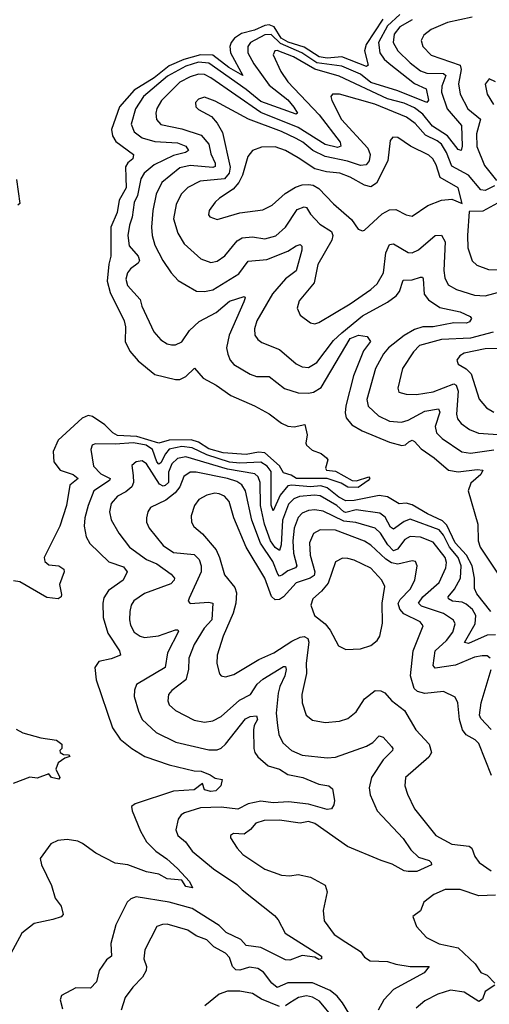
# Model space of a CAD drawing. Extents: x 1954683 to 2060285, y 904798 to 1016299.
# Tile 380 of 472: x 2014005 to 2016266, y 1003863 to 1008604. Entities that reach past the tile are written whole.
import ezdxf

# ---------------------------------------------------------------- set-up
doc = ezdxf.new("R2010")
doc.units = 0

msp = doc.modelspace()

# ---------------------------------------------------------------- linework, layer by layer
at = {"layer": '0CON10XD'}
for points in [[(2015752.5, 1008607.5), (2015672.7, 1008485), (2015664.8, 1008455), (2015683.1, 1008385), (2015675, 1008379.6), (2015556.3, 1008426.3), (2015485, 1008419.7), (2015445.9, 1008425), (2015375, 1008472.5), (2015296.9, 1008496.9), (2015262.9, 1008515), (2015230.1, 1008570.1), (2015205, 1008579.4), (2015185, 1008576), (2015135, 1008553.4), (2015072.1, 1008537.9), (2015039.1, 1008515), (2015023.3, 1008495), (2015017.2, 1008475), (2015019.2, 1008445), (2015079.2, 1008335), (2015010.8, 1008375), (2014935, 1008433.1), (2014875, 1008436), (2014795, 1008412.2), (2014725, 1008382.1), (2014652.4, 1008325), (2014556.1, 1008265), (2014484.5, 1008185), (2014447.4, 1008075), (2014451.2, 1008045), (2014467.2, 1008017.2), (2014551.9, 1007955), (2014548.9, 1007935), (2014525, 1007914.6), (2014514.1, 1007895.9), (2014515.8, 1007845), (2014516.6, 1007795), (2014484.2, 1007735), (2014474.2, 1007675.8), (2014442.8, 1007605), (2014443.6, 1007465), (2014433.3, 1007426.7), (2014426.3, 1007345), (2014440.9, 1007290.9), (2014508.1, 1007155), (2014513.6, 1007125), (2014513.2, 1007055), (2014535, 1007007.8), (2014575, 1006962.1), (2014655, 1006896.1), (2014755, 1006871.1), (2014775, 1006871.5), (2014804.1, 1006885.9), (2014845.7, 1006925.7), (2014888.5, 1006878.5), (2014950, 1006845), (2015020.8, 1006795), (2015135.7, 1006745.7), (2015205, 1006706.7), (2015265, 1006661.2), (2015295, 1006646.9), (2015325.6, 1006644.4), (2015377.5, 1006655), (2015389.4, 1006605), (2015382, 1006565), (2015386, 1006555), (2015412.2, 1006532.2), (2015456.7, 1006515), (2015482.5, 1006495), (2015487.5, 1006485), (2015477.5, 1006445), (2015482.5, 1006435), (2015525, 1006430), (2015605, 1006384.6), (2015626, 1006384), (2015685, 1006403.3), (2015691.2, 1006395), (2015682, 1006385), (2015635, 1006352.4), (2015585, 1006353.9), (2015552.3, 1006372.2), (2015484.3, 1006394.3), (2015337.8, 1006395), (2015311.2, 1006411.2), (2015275, 1006422.4), (2015256.3, 1006456.3), (2015185, 1006518.5), (2015155, 1006522.1), (2015095, 1006510.5), (2014985, 1006518), (2014915, 1006538.2), (2014865, 1006570.2), (2014830.6, 1006580.6), (2014725, 1006579.5), (2014675, 1006564.8), (2014568, 1006598), (2014475, 1006602.3), (2014452.4, 1006615), (2014415, 1006653.3), (2014355, 1006693.8), (2014335, 1006698.7), (2014305.3, 1006685), (2014190.3, 1006579.7), (2014165.8, 1006525), (2014168.9, 1006475), (2014200, 1006435), (2014262.2, 1006415), (2014286.5, 1006395), (2014246.4, 1006363.6), (2014230.8, 1006265), (2014198, 1006165), (2014122.2, 1006015), (2014126.5, 1005995), (2014145, 1005980), (2014193.3, 1005975), (2014217.9, 1005957.9), (2014218.6, 1005945), (2014196.5, 1005885), (2014205.6, 1005835.6), (2014203.8, 1005825), (2014190, 1005815), (2014135, 1005822.2), (2014005, 1005897.8), (2013975, 1005901.8)], [(2015835, 1008629.8), (2015775.4, 1008575), (2015732.8, 1008495), (2015738.7, 1008445), (2015759.3, 1008415), (2015783.3, 1008393.3), (2015905, 1008297), (2015961.8, 1008271.8), (2015973.6, 1008216.4), (2015965, 1008205.5), (2015825, 1008262), (2015695, 1008301.6), (2015645, 1008341.4), (2015555, 1008380.9), (2015435, 1008397.2), (2015363.5, 1008445), (2015260.2, 1008490.2), (2015215, 1008532.8), (2015185, 1008531.3), (2015115.8, 1008495), (2015102.5, 1008475), (2015103.3, 1008445), (2015131.9, 1008391.9), (2015205, 1008288.9), (2015295, 1008218.4), (2015325, 1008183.8), (2015341.9, 1008155), (2015335, 1008150), (2015165, 1008210.1), (2015095, 1008268.1), (2014915, 1008395.4), (2014865, 1008399.5), (2014805, 1008381.2), (2014717.1, 1008332.9), (2014600.2, 1008235), (2014563, 1008175), (2014541.7, 1008101.7), (2014555.2, 1008065.2), (2014594.5, 1008035), (2014655, 1008018.3), (2014765, 1008011.7), (2014803.8, 1007995), (2014817.8, 1007975), (2014802.9, 1007965), (2014745, 1007950), (2014652.9, 1007905), (2014604.7, 1007865), (2014587.8, 1007837.8), (2014571.9, 1007758.1), (2014555.6, 1007724.4), (2014546.4, 1007653.6), (2014532.7, 1007615), (2014524.7, 1007565), (2014531.6, 1007515), (2014574.7, 1007465), (2014580.9, 1007445), (2014575, 1007432.1), (2014537.5, 1007405), (2014523.2, 1007385), (2014516, 1007355), (2014523.3, 1007325), (2014585, 1007257.1), (2014592.5, 1007225), (2014650.8, 1007100.8), (2014685, 1007063.3), (2014713.9, 1007043.9), (2014735, 1007038.2), (2014755, 1007038.2), (2014785, 1007053.1), (2014822.6, 1007107.4), (2014868.7, 1007151.3), (2014951.1, 1007195), (2015015, 1007248.4), (2015085, 1007271.2), (2015090, 1007265), (2015084.4, 1007245), (2015013.3, 1007085), (2015000.3, 1007025), (2015006.6, 1006993.4), (2015017.3, 1006965), (2015035, 1006944.5), (2015115, 1006896.8), (2015145, 1006886.1), (2015205, 1006885.4), (2015279.1, 1006829.1), (2015345, 1006808.1), (2015395, 1006805.3), (2015418.5, 1006811.5), (2015456.1, 1006833.9), (2015595, 1007068.7), (2015635.3, 1007085.3), (2015678.2, 1007078.2), (2015694, 1007055), (2015660.2, 1007009.8), (2015611.2, 1006888.8), (2015575.2, 1006745), (2015571.9, 1006711.9), (2015576.6, 1006686.6), (2015603.8, 1006653.8), (2015654.3, 1006624.3), (2015785, 1006569.3), (2015845, 1006553.8), (2015862.2, 1006557.8), (2015878.3, 1006571.8), (2015895, 1006580), (2015905, 1006573.5), (2015937.4, 1006537.4), (2016000.5, 1006495), (2016068.6, 1006435), (2016115, 1006427.6), (2016207.6, 1006437.6), (2016234, 1006435), (2016224.5, 1006415), (2016177.4, 1006372.6), (2016163.2, 1006335), (2016210, 1006175), (2016212.4, 1006095), (2016221.4, 1006065), (2016330.3, 1005900.3)], [(2015895, 1008604.5), (2015835, 1008569.8), (2015808, 1008535), (2015803, 1008495), (2015825.3, 1008455), (2015885, 1008396.7), (2015935, 1008358.9), (2015965, 1008347.7), (2016045, 1008345.4), (2016056.1, 1008336.1), (2016037.5, 1008285), (2016036, 1008255), (2016062.3, 1008175), (2016132.3, 1008095), (2016135.2, 1007994.8), (2016130, 1007975), (2016115, 1007979.6), (2016064.8, 1008045), (2015991.5, 1008091.5), (2015945, 1008148.7), (2015905, 1008179.6), (2015855, 1008202.4), (2015775, 1008223.9), (2015542.3, 1008332.3), (2015425, 1008366.9), (2015322.8, 1008425), (2015245, 1008456.2), (2015232.5, 1008455), (2015224.6, 1008435.4), (2015261.2, 1008355), (2015295.2, 1008305.2), (2015446.4, 1008146.4), (2015547.1, 1008015), (2015550.5, 1007995), (2015535, 1007989.5), (2015475, 1008002.8), (2015345.3, 1008085), (2015165, 1008157.6), (2014924.9, 1008324.9), (2014895, 1008340.2), (2014865, 1008342.7), (2014825, 1008329.8), (2014775, 1008303.9), (2014686.7, 1008215), (2014665, 1008176.9), (2014659.7, 1008155), (2014663.4, 1008123.4), (2014685, 1008099.1), (2014785, 1008079.4), (2014878.2, 1008048.2), (2014915.1, 1008005.1), (2014925, 1007958.9), (2014946.3, 1007913.7), (2014945, 1007897.1), (2014935, 1007892.5), (2014825, 1007902.3), (2014775, 1007890.8), (2014689.6, 1007820.4), (2014662.3, 1007765), (2014646.2, 1007685), (2014638.9, 1007605), (2014642.2, 1007565), (2014655, 1007518), (2014694.2, 1007444.2), (2014734.7, 1007384.7), (2014768.3, 1007348.3), (2014806.4, 1007326.4), (2014856.7, 1007296.7), (2014895, 1007295.3), (2014935, 1007304.1), (2015060.2, 1007379.8), (2015105, 1007441.1), (2015195, 1007449.2), (2015295, 1007490), (2015335, 1007516.2), (2015355, 1007522.5), (2015363.2, 1007513.2), (2015362.7, 1007495), (2015335.8, 1007395), (2015285, 1007355.9), (2015222.3, 1007285), (2015146.6, 1007155), (2015135.4, 1007115.4), (2015137.3, 1007085), (2015150.6, 1007065), (2015170.2, 1007050.2), (2015255, 1007015.4), (2015335, 1006946.9), (2015365, 1006933.3), (2015395, 1006930), (2015435, 1006952.9), (2015515, 1007058.8), (2015555, 1007096.8), (2015655, 1007179.1), (2015775.4, 1007244.6), (2015816.8, 1007275), (2015833.6, 1007295), (2015850.7, 1007349.3), (2015895, 1007351.2), (2015935, 1007364.4), (2015944.2, 1007364.2), (2015947.3, 1007357.3), (2015952.5, 1007282.5), (2015972.9, 1007255), (2016028.2, 1007218.2), (2016125, 1007198), (2016172.9, 1007175), (2016180, 1007165), (2016170.4, 1007149.6), (2016156.4, 1007143.6), (2016095.3, 1007145.3), (2015995, 1007125.7), (2015945.1, 1007124.9), (2015905, 1007113.2), (2015855, 1007083.9), (2015780.9, 1007025), (2015756.7, 1006995), (2015717.7, 1006925), (2015675.3, 1006775), (2015682.9, 1006742.9), (2015732.5, 1006697.5), (2015785, 1006670.8), (2015843.3, 1006666.7), (2015875, 1006675.8), (2015955, 1006718.9), (2016020.7, 1006730.7), (2016026.7, 1006715), (2016005.2, 1006645), (2016011.1, 1006615), (2016038.2, 1006588.2), (2016132.8, 1006522.8), (2016175, 1006516.2), (2016287.1, 1006532.9)], [(2016183.3, 1008616.7), (2016065, 1008590.2), (2015985, 1008556.8), (2015950.4, 1008529.6), (2015937.3, 1008505), (2015945.4, 1008475), (2015985, 1008433.5), (2016125.6, 1008385), (2016130.6, 1008365), (2016118.1, 1008295), (2016124.8, 1008245), (2016162.2, 1008175), (2016223.8, 1008125), (2016204.8, 1008055), (2016206.4, 1007993.6), (2016242.9, 1007902.9), (2016299.6, 1007829.6)], [(2016295, 1008305.8), (2016265, 1008320), (2016246.1, 1008293.9), (2016255.5, 1008245), (2016286.2, 1008196.2)], [(2016290.9, 1007805), (2016245, 1007782), (2016225, 1007785.3), (2016165, 1007856.4), (2016085, 1007898.6), (2016059.4, 1007965), (2016035, 1008005.2), (2016015, 1008021), (2015958.1, 1008048.1), (2015908.4, 1008105), (2015867.8, 1008135), (2015715, 1008197.2), (2015545, 1008246.2), (2015510, 1008245), (2015502.9, 1008235), (2015506.9, 1008215), (2015554.5, 1008124.5), (2015681.4, 1007985), (2015692.5, 1007955), (2015687.4, 1007925), (2015672.5, 1007905), (2015645, 1007902.4), (2015583.4, 1007923.4), (2015475, 1007945.7), (2015416.7, 1007975), (2015367.4, 1008015), (2015335, 1008032.7), (2015265, 1008065.7), (2015106.2, 1008126.2), (2014945, 1008212.1), (2014895, 1008230.6), (2014865, 1008222.5), (2014850.8, 1008205), (2014852.5, 1008185), (2014865, 1008171.9), (2014928.6, 1008138.6), (2014956.2, 1008106.2), (2014981.4, 1008061.4), (2015018.1, 1007895), (2015014, 1007865), (2014991.5, 1007838.5), (2014873.7, 1007826.3), (2014815, 1007796.7), (2014782.3, 1007765), (2014757.5, 1007715), (2014745.3, 1007645), (2014766.2, 1007576.2), (2014797.1, 1007525), (2014877.3, 1007452.7), (2014925, 1007434.6), (2014955, 1007441.5), (2014992.4, 1007467.6), (2015051.3, 1007538.7), (2015076.3, 1007553.7), (2015125, 1007558.6), (2015185, 1007549.7), (2015237.1, 1007562.9), (2015284.8, 1007605.2), (2015340.3, 1007689.7), (2015375, 1007703.9), (2015385, 1007699.6), (2015405, 1007668.2), (2015449.6, 1007619.6), (2015505.2, 1007585.2), (2015512.4, 1007565), (2015507, 1007543), (2015440.9, 1007425), (2015422.6, 1007337.4), (2015349.7, 1007250.3), (2015340.8, 1007215), (2015355, 1007181.2), (2015405, 1007144.2), (2015425, 1007140), (2015445, 1007145.6), (2015595, 1007235.9), (2015695.2, 1007304.8), (2015725, 1007332.1), (2015756.7, 1007385), (2015767.9, 1007482.1), (2015785, 1007521.8), (2015805, 1007524.7), (2015875, 1007482.9), (2015895, 1007481.2), (2015925, 1007496.8), (2016005, 1007564.5), (2016035, 1007566.9), (2016052.5, 1007535), (2016046.8, 1007396.8), (2016051, 1007361), (2016067.6, 1007327.6), (2016107.1, 1007305), (2016195, 1007278.4), (2016245, 1007274.2), (2016395, 1007314.3)], [(2015655, 1007588), (2015665, 1007590.8), (2015750.5, 1007669.5), (2015785, 1007688.2), (2015815, 1007690), (2015865, 1007664.4), (2015895, 1007658.1), (2015970.3, 1007709.7), (2016035, 1007735.5), (2016085, 1007739.4), (2016135, 1007720), (2016115.7, 1007795), (2016028.5, 1007845), (2016009.4, 1007905), (2015993.2, 1007935), (2015975, 1007951.3), (2015885.9, 1007995.9), (2015825, 1008037.8), (2015801.3, 1008038.7), (2015787.9, 1008022.1), (2015776.6, 1007925), (2015722, 1007818), (2015695, 1007800), (2015665, 1007807.8), (2015595, 1007846.7), (2015545.8, 1007865), (2015481.3, 1007871.3), (2015425, 1007886.7), (2015345, 1007939.3), (2015285, 1007973.8), (2015235, 1007991.5), (2015169.2, 1007990.8), (2015125, 1007974.4), (2015103.2, 1007945), (2015076.8, 1007855), (2015059, 1007821), (2015031.7, 1007788.3), (2014966, 1007745), (2014946.2, 1007725), (2014916.2, 1007685), (2014913.8, 1007665), (2014920, 1007655), (2014955, 1007642.5), (2015064.5, 1007674.5), (2015175, 1007689.2), (2015219.5, 1007710.5), (2015283, 1007767), (2015332.4, 1007797.6), (2015365, 1007809.6), (2015395, 1007811.3), (2015417.4, 1007807.4), (2015445, 1007790.9), (2015515, 1007717.5), (2015601.6, 1007641.6), (2015635, 1007596.2), (2015655, 1007588)], [(2013989.5, 1007835), (2014005, 1007720), (2013995, 1007710.8)], [(2016305, 1007721.6), (2016235, 1007682.7), (2016169.3, 1007680.7), (2016160.4, 1007565), (2016162.1, 1007505), (2016183.1, 1007443.1), (2016205, 1007421.9), (2016262.2, 1007402.2), (2016345, 1007397.6)], [(2016285, 1007099.7), (2016175, 1007071.4), (2016035.9, 1007064.1), (2015930, 1007035), (2015900.5, 1007005), (2015847.5, 1006925), (2015825, 1006830), (2015830.7, 1006810.7), (2015865, 1006801.5), (2015915, 1006799.4), (2015995, 1006812.4), (2016095, 1006850.7), (2016106.1, 1006845), (2016116, 1006816), (2016107.9, 1006705), (2016112.7, 1006682.7), (2016129.9, 1006659.9), (2016171, 1006631), (2016213.1, 1006613.1), (2016355, 1006604)], [(2016315, 1007021.4), (2016245, 1007019.3), (2016145, 1006998.2), (2016124.2, 1006985), (2016110, 1006965), (2016115.8, 1006945), (2016155, 1006923.6), (2016178.6, 1006898.6), (2016217.6, 1006777.6), (2016251.4, 1006735), (2016288, 1006715)], [(2015215.1, 1006344.9), (2015215, 1006429.2), (2015195.8, 1006455), (2015165, 1006473.1), (2015065, 1006469.2), (2015015, 1006474), (2014905, 1006509.2), (2014835, 1006543.1), (2014785, 1006549.4), (2014723.9, 1006536.1), (2014706, 1006514), (2014685, 1006470.5), (2014675, 1006463.3), (2014665, 1006475.3), (2014644, 1006534), (2014613.3, 1006555), (2014553.3, 1006566.7), (2014465, 1006560.4), (2014367.6, 1006562.4), (2014354.2, 1006555), (2014347.1, 1006535), (2014360.4, 1006455), (2014395, 1006418.1), (2014440.8, 1006395), (2014437.5, 1006385), (2014362.4, 1006335), (2014333.8, 1006265), (2014318.4, 1006205), (2014315.4, 1006165), (2014325, 1006113.8), (2014342.6, 1006082.6), (2014434.2, 1005994.2), (2014505, 1005969.2), (2014522.5, 1005945), (2014502.7, 1005905), (2014431.5, 1005855), (2014410.4, 1005819.6), (2014404.6, 1005795.4), (2014406.5, 1005725), (2014429.8, 1005649.8), (2014485.5, 1005565), (2014490, 1005545), (2014445, 1005526.9), (2014385.8, 1005514.2), (2014365.9, 1005484.1), (2014372.5, 1005425), (2014451.8, 1005195), (2014489.2, 1005139.2), (2014544.4, 1005094.4), (2014607, 1005057), (2014725, 1005016.2), (2014845, 1004987.4), (2014878.8, 1004985), (2014921.5, 1004968.5), (2014945, 1004951.8), (2014978.8, 1004945), (2014973.3, 1004915), (2014949.4, 1004890.6), (2014925, 1004886.9), (2014894.2, 1004895), (2014884.3, 1004925.7), (2014845, 1004896.2), (2014745, 1004890), (2014561.3, 1004828.7), (2014542.9, 1004815), (2014545.6, 1004795), (2014587, 1004697), (2014615.9, 1004645.9), (2014659.6, 1004599.6), (2014713.8, 1004563.8), (2014765, 1004517.1), (2014822.1, 1004455), (2014835.9, 1004424.1), (2014805, 1004430.8), (2014785, 1004460.6), (2014715, 1004467.1), (2014675, 1004489.2), (2014615, 1004500.4), (2014524.8, 1004534.8), (2014465, 1004542.3), (2014370.9, 1004590.9), (2014307.7, 1004637.8), (2014285, 1004648.2), (2014233.5, 1004656.5), (2014187.5, 1004652.5), (2014154.3, 1004635.7), (2014103.3, 1004565), (2014110, 1004535), (2014158.1, 1004435), (2014175, 1004373.3), (2014203.8, 1004335), (2014213.3, 1004295), (2014205, 1004284.2), (2014165, 1004270.8), (2014075, 1004251.4), (2014015, 1004205.6), (2013928.1, 1004045)], [(2016295, 1005642), (2016255, 1005639.8), (2016165, 1005600.2), (2016146.4, 1005605), (2016197.6, 1005695), (2016200.6, 1005735), (2016185, 1005764.1), (2016155, 1005790.5), (2016135, 1005799.4), (2016089.2, 1005805), (2016068.8, 1005815), (2016067.8, 1005825), (2016097.4, 1005862.6), (2016127, 1005915), (2016130.1, 1005975), (2016115.6, 1006015), (2016073.9, 1006063.9), (2016045, 1006122.7), (2016025, 1006147.8), (2015885, 1006199.8), (2015855, 1006188.7), (2015805, 1006150.8), (2015790.7, 1006160.7), (2015765, 1006209.1), (2015738.3, 1006228.3), (2015625, 1006244.3), (2015575, 1006231.1), (2015565, 1006233.9), (2015532.1, 1006265), (2015451, 1006311), (2015424.5, 1006314.5), (2015351.7, 1006308.3), (2015325, 1006297.7), (2015298.2, 1006271.8), (2015269.2, 1006195), (2015264.1, 1006075.9), (2015255, 1006048.7), (2015235, 1006062.6), (2015211.9, 1006095), (2015182.9, 1006175), (2015164.4, 1006265), (2015162.7, 1006375), (2015152.7, 1006402.7), (2015136.8, 1006416.8), (2015005, 1006439.5), (2014805, 1006499.3), (2014765, 1006490.8), (2014736.9, 1006465), (2014720.6, 1006425), (2014720.7, 1006375), (2014705, 1006361.4), (2014695, 1006358.8), (2014678.3, 1006368.3), (2014615, 1006466.2), (2014595, 1006480.4), (2014565, 1006475.5), (2014545, 1006458), (2014550.7, 1006409.3), (2014552.7, 1006375), (2014544.3, 1006355), (2014515, 1006330.2), (2014475, 1006310), (2014445.4, 1006275), (2014436.8, 1006235), (2014445.8, 1006195.8), (2014481.2, 1006131.2), (2014534, 1006064), (2014615, 1006004.7), (2014665, 1005984.2), (2014734.4, 1005934.4), (2014750.4, 1005915), (2014748.8, 1005905), (2014731.6, 1005888.4), (2014605, 1005841.4), (2014555, 1005805.5), (2014541.8, 1005785), (2014534.7, 1005755), (2014532.9, 1005715), (2014538.8, 1005688.8), (2014555.5, 1005655), (2014584.3, 1005635), (2014605, 1005628.9), (2014672.3, 1005637.7), (2014755, 1005666.2), (2014766.2, 1005666.2), (2014768.6, 1005658.6), (2014717.1, 1005555), (2014704.4, 1005485), (2014567.6, 1005402.4), (2014556.9, 1005375), (2014555.4, 1005345), (2014575.9, 1005275), (2014594.8, 1005234.8), (2014662, 1005172), (2014755.8, 1005125.8), (2014915, 1005088.2), (2014955, 1005088.2), (2014975, 1005096.8), (2014995, 1005115.4), (2015091.8, 1005238.2), (2015115, 1005249.3), (2015145, 1005252.5), (2015150, 1005235), (2015133.9, 1005206.1), (2015130.2, 1005185), (2015131.3, 1005095), (2015136.2, 1005075), (2015150.9, 1005055), (2015201.4, 1005011.4), (2015255.2, 1004995.2), (2015295, 1004970), (2015367.5, 1004955), (2015445, 1004923.1), (2015493.3, 1004915), (2015510.6, 1004900.6), (2015520.5, 1004845), (2015517, 1004823), (2015505.8, 1004804.2), (2015485, 1004800.8), (2015395, 1004827.1), (2015298.4, 1004838.4), (2015225, 1004832.8), (2015165, 1004841.6), (2015105, 1004828.2), (2015055, 1004802.2), (2014975, 1004811.9), (2014875, 1004808.4), (2014798, 1004785), (2014782.9, 1004775), (2014768.1, 1004755), (2014756.8, 1004703.2), (2014766.7, 1004675), (2014802.2, 1004645), (2014835, 1004601.1), (2014937.3, 1004515), (2015050.2, 1004440.3), (2015075, 1004414.6), (2015231.3, 1004291.3), (2015249.6, 1004269.6), (2015282.5, 1004205), (2015458.1, 1004095), (2015457.8, 1004082.2), (2015445, 1004079.4), (2015425, 1004089.2), (2015365, 1004098.6), (2015305, 1004075.8), (2015285, 1004076.9), (2015165, 1004137), (2015095, 1004145.4), (2015068.7, 1004175), (2014998, 1004208), (2014965, 1004241.6), (2014835, 1004324.7), (2014725, 1004354.3), (2014565, 1004380.6), (2014539.1, 1004370.9), (2014522, 1004355), (2014466.9, 1004245), (2014443.5, 1004155), (2014447.1, 1004095), (2014423.1, 1004076.9), (2014387.5, 1004025), (2014375, 1003971.2), (2014345, 1003940.8), (2014275, 1003942.5), (2014206.7, 1003905), (2014198.8, 1003885), (2014210.5, 1003840.5)], [(2016092.7, 1005712.8), (2016044.6, 1005744.6), (2015939.8, 1005779.8), (2015924.7, 1005794.7), (2015946.3, 1005825), (2016025, 1005894.6), (2016056.2, 1005965), (2016059, 1005991), (2016053.2, 1006015), (2015995, 1006088.2), (2015935, 1006112.3), (2015885, 1006115.7), (2015858.2, 1006101.8), (2015823.2, 1006055), (2015805, 1006046.9), (2015776.8, 1006075), (2015742.4, 1006132.4), (2015715.4, 1006155.4), (2015623.8, 1006183.8), (2015565, 1006188.9), (2015465, 1006237.2), (2015425, 1006243.5), (2015395, 1006240.4), (2015365, 1006228.6), (2015345, 1006207.1), (2015326.3, 1006155), (2015319.8, 1006095), (2015323.4, 1006035), (2015339.2, 1005975), (2015332.1, 1005965), (2015295, 1005951.1), (2015270.7, 1005930.7), (2015255, 1005924.7), (2015246.9, 1005935), (2015223.8, 1005995), (2015164.3, 1006084.3), (2015122.7, 1006195), (2015091.7, 1006335), (2015074.6, 1006364.6), (2015050.1, 1006380.1), (2015005, 1006394.5), (2014855, 1006425.9), (2014824.8, 1006425.2), (2014795.3, 1006405), (2014775.6, 1006355), (2014753.3, 1006326.7), (2014709, 1006291), (2014635, 1006255.8), (2014621.1, 1006235), (2014614.4, 1006205), (2014615.5, 1006185), (2014628.2, 1006155), (2014695, 1006072.9), (2014745, 1006038.5), (2014845, 1006028.8), (2014869.2, 1006005), (2014878.1, 1005975), (2014878.4, 1005945), (2014821.1, 1005818.9), (2014815.8, 1005805), (2014825, 1005793.1), (2014915, 1005798.9), (2014934.2, 1005795), (2014930, 1005715), (2014892.5, 1005675), (2014844.7, 1005595), (2014819.8, 1005530.3), (2014816.8, 1005475), (2014805.2, 1005425), (2014736.5, 1005373.5), (2014721.1, 1005355), (2014718.1, 1005325), (2014724.3, 1005305), (2014755, 1005277.5), (2014845, 1005230.8), (2014895, 1005221.8), (2014935, 1005227.5), (2014975, 1005249.6), (2015063, 1005327), (2015115.3, 1005355), (2015147.7, 1005405), (2015175, 1005429.3), (2015275, 1005489.2), (2015285, 1005490), (2015288.2, 1005475), (2015281.2, 1005445), (2015256.9, 1005393.1), (2015249, 1005361), (2015239, 1005265), (2015245.3, 1005205.3), (2015251.7, 1005161.7), (2015272.2, 1005122.2), (2015312.9, 1005085), (2015365, 1005063.2), (2015485, 1005049.6), (2015525, 1005053.4), (2015675, 1005105.3), (2015705.6, 1005124.4), (2015735, 1005155.7), (2015755, 1005148.9), (2015794.5, 1005105), (2015801.1, 1005095), (2015798.9, 1005085), (2015755, 1005040.8), (2015697.7, 1004955), (2015687.7, 1004905), (2015691.9, 1004871.9), (2015725.5, 1004795), (2015850.7, 1004660.7), (2015887.1, 1004607.1), (2015925, 1004572.1), (2015975.8, 1004555), (2015985.8, 1004545), (2015986.7, 1004535), (2015917, 1004503), (2015875, 1004502.3), (2015855, 1004505.3), (2015798.1, 1004538.1), (2015744.5, 1004555.5), (2015582.6, 1004622.6), (2015425, 1004733.8), (2015395, 1004743.2), (2015355, 1004734.8), (2015255, 1004749.3), (2015181.5, 1004748.5), (2015141.4, 1004735), (2015116.4, 1004705), (2015085, 1004682.7), (2015034.5, 1004685.5), (2015019.2, 1004675), (2015020, 1004665), (2015051.4, 1004615), (2015079.4, 1004585), (2015185, 1004513.6), (2015265, 1004484.5), (2015305, 1004481.1), (2015345, 1004487.5), (2015405.6, 1004475.6), (2015476.1, 1004436.1), (2015485.5, 1004405), (2015466.4, 1004315), (2015470.5, 1004265), (2015519.5, 1004199.5), (2015575, 1004162.5), (2015645, 1004116.9), (2015665, 1004089.4), (2015692, 1004072), (2015775, 1004068.7), (2015815, 1004055.4), (2015885, 1004044.2), (2015975.7, 1004045), (2015952.5, 1004015), (2015805.2, 1003934.8), (2015758.2, 1003885), (2015730.6, 1003835)], [(2016273.1, 1005755), (2016205, 1005838.8), (2016194.2, 1005865), (2016194.2, 1005915.8), (2016182.7, 1005975), (2016155.9, 1006025.9), (2016100.8, 1006085), (2016060.6, 1006170.6), (2016041, 1006191), (2015967.5, 1006225), (2015895, 1006268.4), (2015865, 1006276.1), (2015832.2, 1006272.2), (2015775, 1006307.3), (2015735, 1006312.5), (2015615, 1006289.2), (2015575, 1006287.5), (2015540.8, 1006305), (2015485, 1006350), (2015455, 1006359.4), (2015405, 1006354.5), (2015315, 1006363.1), (2015295, 1006359.5), (2015258.3, 1006315), (2015225, 1006238.9), (2015216, 1006266), (2015215.1, 1006344.9)], [(2016276.2, 1004965), (2016215, 1005119.5), (2016197.1, 1005137.1), (2016155, 1005160.9), (2016136.2, 1005185), (2016122, 1005235), (2016114.5, 1005315), (2016102, 1005342), (2016045, 1005369.1), (2015955, 1005360.4), (2015919.8, 1005369.8), (2015904.1, 1005384.1), (2015886.7, 1005445), (2015899.2, 1005565), (2015947.1, 1005685), (2015933.3, 1005705), (2015853.4, 1005743.4), (2015835.6, 1005765.6), (2015827.5, 1005792.5), (2015837.2, 1005812.8), (2015885, 1005862.5), (2015907.4, 1005905), (2015918.9, 1005975), (2015910, 1005995), (2015895, 1005998.1), (2015825, 1005983.2), (2015795, 1005988.3), (2015766.9, 1006006.9), (2015695, 1006074.7), (2015665, 1006092.9), (2015525, 1006145.6), (2015452.1, 1006147.9), (2015419.7, 1006130.3), (2015400, 1006085), (2015403, 1006025), (2015425.9, 1005945), (2015421.8, 1005928.2), (2015403.6, 1005915), (2015335, 1005893.3), (2015275, 1005825.2), (2015255, 1005812.8), (2015235, 1005810.9), (2015217.2, 1005827.2), (2015185, 1005915.5), (2015095.3, 1006065), (2015035.2, 1006205), (2015014, 1006284), (2014990.4, 1006310.4), (2014965, 1006321.8), (2014943.7, 1006323.7), (2014905.3, 1006314.7), (2014866.6, 1006293.4), (2014846.4, 1006265), (2014830.5, 1006215), (2014832.2, 1006185), (2014843.3, 1006163.3), (2014885, 1006128.2), (2014950.7, 1006050.7), (2014967.3, 1006015), (2014990.7, 1005930.7), (2015040.8, 1005870.8), (2015049, 1005845), (2015045.3, 1005795.3), (2015033, 1005747), (2014984.7, 1005635), (2014955.4, 1005545), (2014954.5, 1005504.5), (2014966.2, 1005455), (2014974.4, 1005444.4), (2014995, 1005440.6), (2015035, 1005451.8), (2015156.5, 1005523.5), (2015227.8, 1005555), (2015315, 1005611.3), (2015355, 1005631.2), (2015374, 1005634), (2015391.8, 1005625), (2015397.3, 1005607.2), (2015383.2, 1005505), (2015385.9, 1005455.9), (2015363.8, 1005355), (2015364, 1005314), (2015383.3, 1005255), (2015415, 1005231.1), (2015475, 1005219.5), (2015545, 1005225.6), (2015585, 1005238.9), (2015625, 1005270.6), (2015665.3, 1005334.7), (2015716.2, 1005373.8), (2015743.1, 1005373.1), (2015763.3, 1005363.3), (2015795, 1005325.6), (2015857.6, 1005277.6), (2015911.9, 1005185), (2015975.5, 1005115), (2015987.1, 1005075), (2015975, 1005052.5), (2015862.2, 1004955), (2015859.1, 1004915), (2015871.9, 1004875), (2015905.5, 1004805), (2016008.1, 1004675), (2016085, 1004633.3), (2016168, 1004625), (2016181.5, 1004615), (2016196.2, 1004575), (2016217.5, 1004545), (2016275, 1004505.4)], [(2015575, 1005571.4), (2015645, 1005574.4), (2015695, 1005590.8), (2015726, 1005615), (2015739.2, 1005635), (2015750.9, 1005699.1), (2015750, 1005795), (2015762.1, 1005875), (2015748.2, 1005905), (2015695, 1005963.1), (2015615, 1006001.2), (2015585, 1006010.5), (2015559.1, 1006010.9), (2015525, 1005994.2), (2015489.3, 1005890.7), (2015458.2, 1005851.8), (2015415.8, 1005815), (2015406, 1005785), (2015424.5, 1005735), (2015475, 1005694.6), (2015500, 1005665), (2015538.9, 1005588.9), (2015575, 1005571.4)], [(2016270.2, 1005530.2), (2016255, 1005540.5), (2016231.7, 1005541.7), (2016195, 1005534.7), (2016103.6, 1005496.4), (2016005, 1005482), (2015995, 1005493.8), (2016005.3, 1005565), (2016060.3, 1005615), (2016089.7, 1005655), (2016100.8, 1005695), (2016092.7, 1005712.8)], [(2016275, 1005185.5), (2016225, 1005238.5), (2016218.3, 1005255), (2016226.8, 1005315), (2016274.7, 1005475)], [(2013987.6, 1005187.6), (2014019.6, 1005169.6), (2014106.7, 1005146.7), (2014182.5, 1005135), (2014207.5, 1005115), (2014207.5, 1005095), (2014197.5, 1005085), (2014200, 1005075), (2014215, 1005066.2), (2014240, 1005065), (2014246.4, 1005056.4), (2014221.4, 1005048.6), (2014190, 1005025), (2014178.8, 1004995), (2014198, 1004955), (2014193.6, 1004946.4), (2014157.5, 1004955), (2014145, 1004972.5), (2014088.3, 1004951.7), (2014053.9, 1004956.1), (2013973.2, 1004926.8)], [(2016295, 1004388.7), (2016215, 1004384.8), (2016125, 1004416.2), (2016053.6, 1004416.4), (2015998.8, 1004391.2), (2015950, 1004355), (2015935, 1004313.3), (2015897.5, 1004285), (2015915, 1004237.5), (2015963.8, 1004185), (2016024, 1004154), (2016115, 1004135.5), (2016198.3, 1004058.3), (2016225, 1004015.5), (2016255, 1004003.9), (2016292.9, 1003965)], [(2015655, 1003713.3), (2015559.5, 1003869.5), (2015532.5, 1003902.5), (2015499.8, 1003929.8), (2015415, 1003965.8), (2015295, 1003966), (2015245, 1003943.6), (2015218.4, 1003965), (2015177.9, 1004017.9), (2015151.4, 1004035), (2015111.9, 1004041.9), (2015065, 1004027.6), (2015045, 1004028.8), (2015028.8, 1004045), (2015015, 1004088.5), (2014995, 1004109.6), (2014939.5, 1004139.5), (2014905, 1004173.2), (2014855, 1004192), (2014815, 1004219.3), (2014715, 1004248), (2014692.3, 1004247.7), (2014665, 1004237.5), (2014606.7, 1004125), (2014602, 1004082), (2014614.5, 1004045), (2014613.2, 1004025), (2014596.2, 1003993.8), (2014548.8, 1003945), (2014512.7, 1003895), (2014492.5, 1003835)], [(2016292.5, 1003955), (2016246.4, 1003925), (2016232.4, 1003887.6), (2016215, 1003876.9), (2016145, 1003922.1), (2016078.9, 1003931.1), (2016017.6, 1003912.4), (2015955, 1003880), (2015913.3, 1003845)], [(2015255, 1003851.9), (2015168.1, 1003888.1), (2015125, 1003915.5), (2015065, 1003926.7), (2015004.6, 1003925.4), (2014965, 1003911.2), (2014896.7, 1003855)], [(2015517.5, 1003795), (2015447.7, 1003877.7), (2015415, 1003897.4), (2015385, 1003903.7), (2015347.5, 1003895), (2015305, 1003870.5), (2015284.4, 1003855.6)]]:
    msp.add_lwpolyline(points, dxfattribs=at)

doc.saveas('drawing.dxf')
